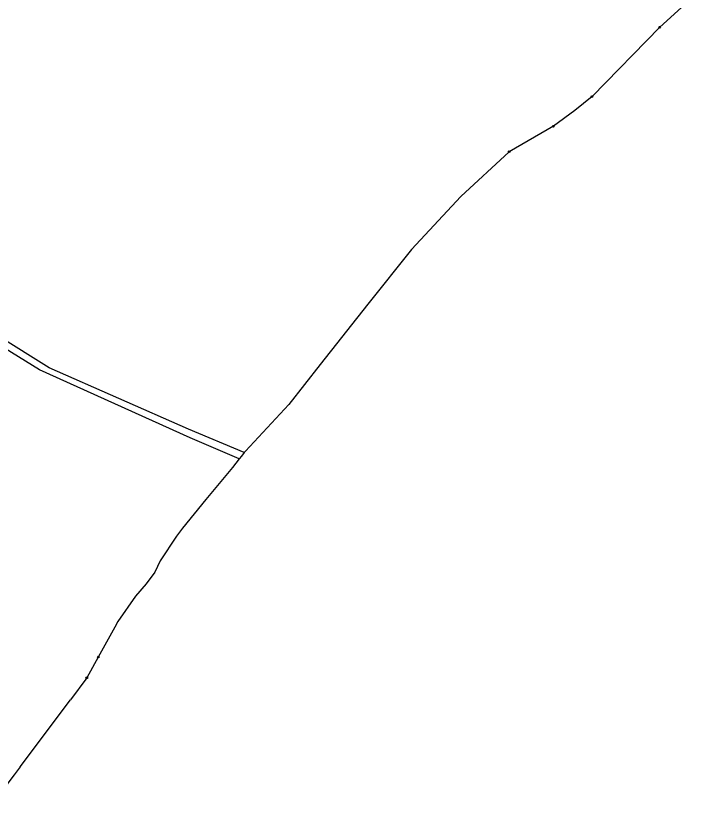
# Model space of a CAD drawing. Extents: x -739410 to -735662, y -942282 to -940043.
# Drawn here: x -736167 to -735750.7, y -941874.1 to -941395 of the extents above; entities that cross this region are included whole.
import ezdxf

# ---------------------------------------------------------------- set-up
doc = ezdxf.new("R2010")
doc.units = 0
doc.header["$LTSCALE"] = 0.68
doc.layers.add('1', color=7, linetype='Continuous', lineweight=25)
doc.layers.add('8', color=7, linetype='Continuous', lineweight=25)

msp = doc.modelspace()

# ---------------------------------------------------------------- linework, layer by layer
at = {"layer": '1'}
for p, q in [((-735750.65, -941378.32), (-735776.41, -941401.92)), ((-735776.41, -941401.92), (-735817.45, -941443.94)), ((-735817.45, -941443.94), (-735827.91, -941452.45)), ((-735827.91, -941452.45), (-735840.91, -941461.91)), ((-735840.91, -941461.91), (-735867.7, -941477.38)), ((-735867.7, -941477.38), (-735897, -941504.56)), ((-735897, -941504.56), (-735926.93, -941536.71)), ((-735926.93, -941536.71), (-735953.4, -941569.76)), ((-735953.4, -941569.76), (-735982.39, -941606.34)), ((-736152.48, -941609.56), (-736210.76, -941574.12)), ((-736146.73, -941608.32), (-736199.87, -941575.37)), ((-736061.3, -941650.75), (-736152.48, -941609.56)), ((-736062.17, -941645.66), (-736146.73, -941608.32)), ((-735982.39, -941606.34), (-736001.35, -941630.53)), ((-736001.35, -941630.53), (-736027.66, -941658.87)), ((-736028.38, -941659.77), (-736062.17, -941645.66)), ((-736031.45, -941663.64), (-736061.3, -941650.75)), ((-736030.1, -941661.94), (-736031.45, -941663.64)), ((-736028.38, -941659.77), (-736030.1, -941661.94)), ((-736027.66, -941658.87), (-736028.38, -941659.77)), ((-736031.45, -941663.64), (-736035.54, -941668.8)), ((-736035.54, -941668.8), (-736051.61, -941688.31)), ((-736051.61, -941688.31), (-736065.78, -941705.58)), ((-736065.78, -941705.58), (-736069.5, -941710.48)), ((-736069.5, -941710.48), (-736079.49, -941725.4)), ((-736079.49, -941725.4), (-736082.63, -941732.29)), ((-736082.63, -941732.29), (-736087.92, -941739.39)), ((-736087.92, -941739.39), (-736094.44, -941746.87)), ((-736094.44, -941746.87), (-736105.15, -941762.22)), ((-736105.15, -941762.22), (-736106.82, -941765.61)), ((-736106.82, -941765.61), (-736116.92, -941783.71)), ((-736116.92, -941783.71), (-736123.9, -941796.29)), ((-736123.9, -941796.29), (-736133.88, -941809.63)), ((-736164.26, -941850.21), (-736133.88, -941809.63))]:
    msp.add_line(p, q, dxfattribs=at)
msp.add_lwpolyline([(-736164.26, -941850.21), (-736167.99, -941855.12), (-736173.62, -941862.54), (-736182.42, -941874.14)], dxfattribs=at)
at = {"layer": '8'}
for centre, radius in [((-735776.41, -941401.9199), 0.5), ((-735776.41, -941401.9199), 0.0303), ((-735817.45, -941443.9399), 0.5), ((-735817.45, -941443.9399), 0.0303), ((-735840.91, -941461.9099), 0.5), ((-735840.91, -941461.9099), 0.0303), ((-735867.7, -941477.3799), 0.5), ((-735867.7, -941477.3799), 0.0303), ((-736116.92, -941783.7099), 0.5), ((-736116.92, -941783.7099), 0.0303), ((-736123.9, -941796.2899), 0.5), ((-736123.9, -941796.2899), 0.0303)]:
    msp.add_circle(centre, radius, dxfattribs=at)

doc.saveas('drawing.dxf')
